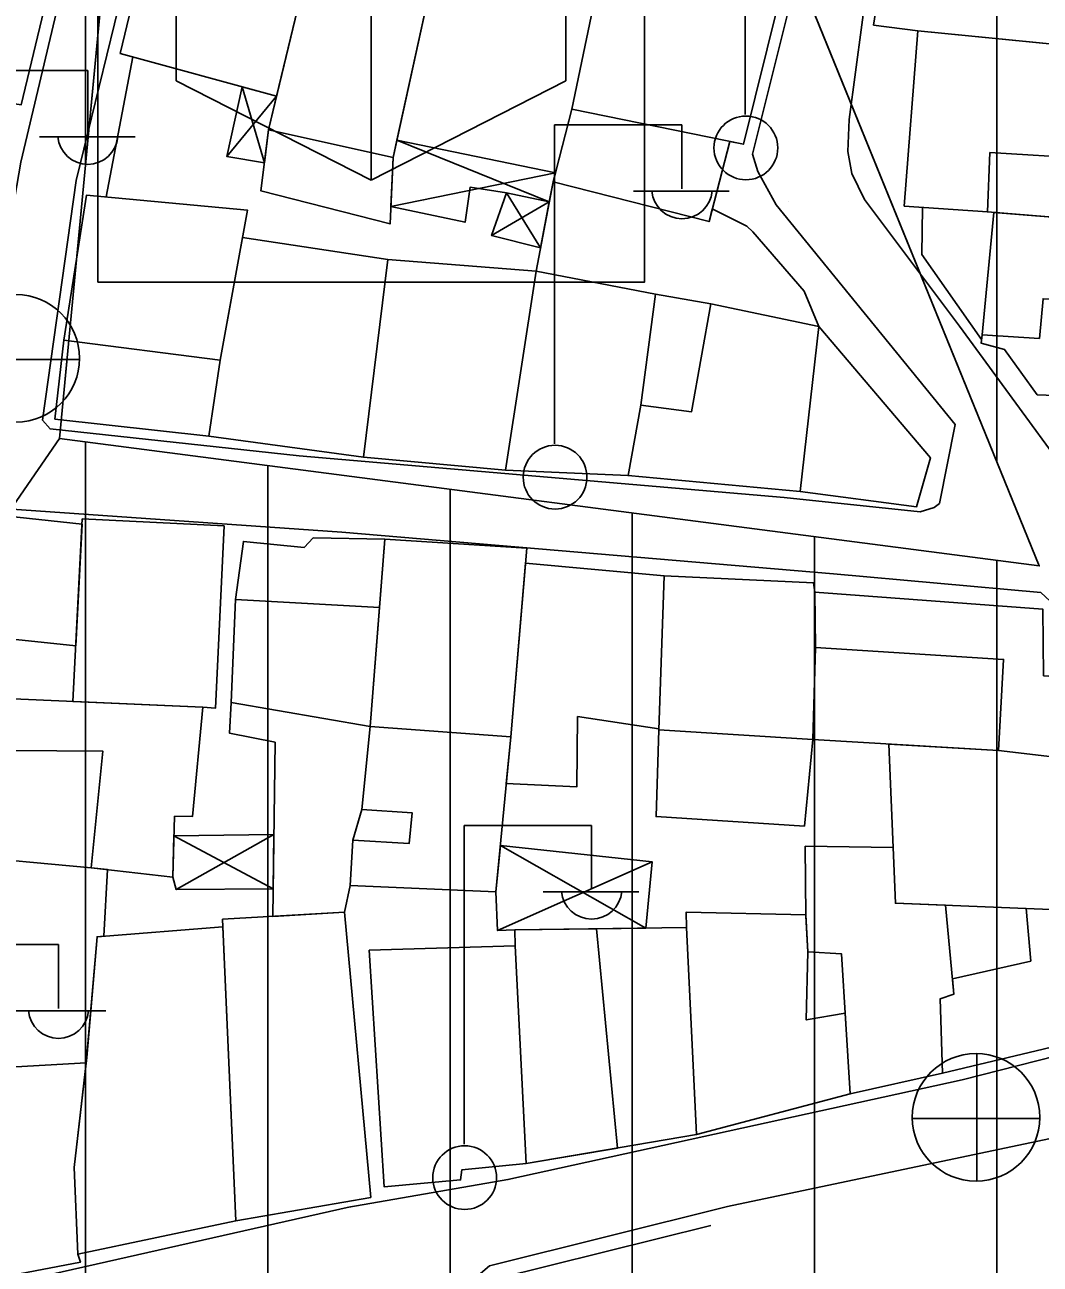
# Model space of a CAD drawing. Extents: x 417997 to 421451, y 4451742 to 4455216.
# Drawn here: x 419698.4 to 419754.1, y 4452806.4 to 4452874.4 of the extents above; entities that cross this region are included whole.
import ezdxf

# ---------------------------------------------------------------- set-up
doc = ezdxf.new("R2010")
doc.units = 0
for name, color, linetype in [('ADA', 7, 'Continuous'), ('B_Mesken', 7, 'Continuous'), ('B_Sundurma', 7, 'Continuous'), ('B_Teras', 7, 'Continuous'), ('Default', 7, 'Continuous'), ('LJ_SEMBOL', 7, 'Continuous'), ('PL_KON_MEV_350', 7, 'Continuous'), ('PL_SAY_KULTUR_TESIS', 7, 'Continuous'), ('S_Elektrik_Diregi', 7, 'Continuous'), ('S_Rogar_Kapagi', 7, 'Continuous'), ('Sinir_Duvar_tek_tarafa_ait', 7, 'Continuous'), ('TR_KULTURELTESIS', 7, 'Continuous'), ('TR_ORTAYOGUNKONUT', 7, 'Continuous'), ('Yol_Sose', 7, 'Continuous')]:
    doc.layers.add(name, color=color, linetype=linetype)

# ---------------------------------------------------------------- blocks, each defined once
blk = doc.blocks.new('POINT_DISPLAY')
at = {"layer": 'Default'}
blk.add_line((0, 0), (0, 0), dxfattribs=at)

msp = doc.modelspace()

# ---------------------------------------------------------------- linework, layer by layer
at = {"layer": 'ADA'}
for p, q in [((419700.317, 4452851.73), (419703.543, 4452885.605)), ((419700.317, 4452851.73), (419703.543, 4452885.605)), ((419741.182, 4452876.464), (419754.087, 4452844.74)), ((419741.182, 4452876.464), (419754.087, 4452844.74)), ((419754.087, 4452844.74), (419700.317, 4452851.73)), ((419754.087, 4452844.74), (419700.317, 4452851.73))]:
    msp.add_line(p, q, dxfattribs=at)
at = {"layer": 'B_Mesken'}
for points in [[(419692.727, 4452885.323), (419701.383, 4452883.253), (419698.216, 4452870.054), (419691.506, 4452871.113), (419692.715, 4452874.974), (419690.632, 4452875.42)], [(419761.887, 4452872.689), (419762.465, 4452879.824), (419757.273, 4452881.126), (419757.09, 4452878.369), (419753.473, 4452878.698), (419754.018, 4452881.706), (419746.356, 4452883.212), (419744.994, 4452874.429), (419747.424, 4452874.116)], [(419712.229, 4452870.527), (419703.65, 4452872.871), (419705.998, 4452882.671), (419714.645, 4452880.548)], [(419711.782, 4452868.673), (419718.622, 4452867.16), (419721.365, 4452879.708), (419714.716, 4452880.842)], [(419718.832, 4452868.119), (419727.531, 4452866.311), (419728.43, 4452869.814), (419730.045, 4452877.553), (419721.365, 4452879.708)], [(419728.43, 4452869.814), (419727.405, 4452865.817), (419735.966, 4452863.641), (419737.097, 4452868.039), (419737.849, 4452867.885), (419739.799, 4452875.703), (419730.045, 4452877.553)], [(419756.651, 4452863.734), (419762.272, 4452863.555), (419762.964, 4452872.583), (419747.424, 4452874.116), (419746.674, 4452864.489), (419751.238, 4452864.174)], [(419711.782, 4452868.673), (419711.373, 4452865.326), (419718.456, 4452863.519), (419718.622, 4452867.16)], [(419741.993, 4452857.891), (419741.181, 4452859.826), (419738.361, 4452863.078), (419738.039, 4452863.386), (419736.144, 4452864.334), (419735.966, 4452863.641), (419727.405, 4452865.817), (419726.478, 4452860.929), (419733.029, 4452859.656), (419736.067, 4452859.12)], [(419709.129, 4452856.032), (419708.508, 4452851.86), (419700.069, 4452852.799), (419700.555, 4452857.126), (419701.807, 4452865.096), (419710.641, 4452864.268)], [(419750.951, 4452857.418), (419750.903, 4452856.964), (419752.187, 4452856.612), (419753.978, 4452854.131), (419761.924, 4452853.831), (419762.272, 4452863.555), (419758.799, 4452863.666), (419756.651, 4452863.734), (419751.586, 4452864.146)], [(419708.508, 4452851.86), (419717.004, 4452850.705), (419718.332, 4452861.563), (419710.366, 4452862.771), (419709.129, 4452856.032)], [(419717.004, 4452850.705), (419724.801, 4452849.994), (419726.478, 4452860.929), (419718.332, 4452861.563)], [(419731.524, 4452849.695), (419724.801, 4452849.994), (419726.478, 4452860.929), (419733.029, 4452859.656), (419732.219, 4452853.569)], [(419736.067, 4452859.12), (419741.993, 4452857.891), (419740.961, 4452848.817), (419731.524, 4452849.695), (419732.219, 4452853.569), (419733.029, 4452859.656)], [(419740.961, 4452848.817), (419747.346, 4452847.979), (419748.117, 4452850.671), (419741.993, 4452857.891), (419736.067, 4452859.12), (419733.029, 4452859.656), (419732.219, 4452853.569), (419731.524, 4452849.695)], [(419701.553, 4452847.033), (419701.212, 4452840.346), (419694.607, 4452841.048), (419694.927, 4452847.751)], [(419701.057, 4452837.296), (419701.567, 4452847.324), (419709.346, 4452846.934), (419708.886, 4452836.933), (419708.18, 4452836.981)], [(419718.18, 4452846.213), (419714.24, 4452846.273), (419713.751, 4452845.754), (419710.414, 4452846.085), (419709.985, 4452842.888), (419709.747, 4452837.234), (419717.376, 4452835.934), (419717.886, 4452842.46)], [(419717.376, 4452835.934), (419718.18, 4452846.213), (419725.959, 4452845.713), (419725.084, 4452835.352)], [(419733.217, 4452835.792), (419728.751, 4452836.466), (419728.701, 4452832.606), (419724.839, 4452832.795), (419725.084, 4452835.352), (419725.89, 4452844.893), (419733.495, 4452844.196), (419733.216, 4452835.749)], [(419741.654, 4452835.203), (419741.197, 4452830.457), (419733.056, 4452830.981), (419733.216, 4452835.749), (419733.495, 4452844.196), (419741.689, 4452843.806), (419741.689, 4452843.806), (419741.769, 4452843.291), (419741.813, 4452840.255), (419741.654, 4452835.203)], [(419741.813, 4452840.255), (419741.769, 4452843.291), (419754.29, 4452842.362), (419754.32, 4452838.715), (419754.905, 4452838.667), (419754.807, 4452834.251), (419751.857, 4452834.613), (419741.654, 4452835.203)], [(419695.095, 4452834.633), (419694.528, 4452828.861), (419702.06, 4452828.169), (419706.535, 4452827.663), (419706.63, 4452831.002), (419707.61, 4452830.977), (419708.18, 4452836.981), (419695.269, 4452837.553)], [(419709.747, 4452837.234), (419709.648, 4452835.55), (419712.15, 4452835.06), (419712.026, 4452825.502), (419715.964, 4452825.724), (419716.268, 4452827.201), (419716.418, 4452829.69), (419716.909, 4452831.361), (419717.376, 4452835.934)], [(419717.376, 4452835.934), (419716.909, 4452831.361), (419719.667, 4452831.188), (419719.502, 4452829.494), (419716.418, 4452829.69), (419716.268, 4452827.201), (419724.27, 4452826.853), (419725.084, 4452835.352)], [(419745.829, 4452834.962), (419746.193, 4452826.219), (419757.395, 4452825.775), (419756.697, 4452834.017), (419754.807, 4452834.251), (419751.857, 4452834.613)], [(419746.065, 4452829.283), (419741.244, 4452829.354), (419741.282, 4452825.511), (419741.39, 4452823.564), (419743.226, 4452823.449), (419743.701, 4452815.755), (419748.785, 4452816.896), (419748.639, 4452820.966), (419749.403, 4452821.24), (419748.933, 4452826.11), (419746.193, 4452826.219)], [(419691.794, 4452816.903), (419693.105, 4452829.067), (419694.528, 4452828.861), (419702.06, 4452828.169), (419702.943, 4452828.069), (419702.749, 4452824.414), (419702.385, 4452824.386), (419701.787, 4452817.459)], [(419749.321, 4452822.082), (419753.62, 4452823.048), (419753.359, 4452825.935), (419757.395, 4452825.775), (419757.907, 4452819.065), (419748.785, 4452816.896), (419748.639, 4452820.966), (419749.403, 4452821.24)], [(419715.964, 4452825.724), (419709.264, 4452825.347), (419709.989, 4452808.79), (419717.401, 4452810.07)], [(419734.721, 4452824.889), (419734.709, 4452825.735), (419741.281, 4452825.588), (419741.39, 4452823.564), (419741.303, 4452819.817), (419743.427, 4452820.191), (419743.701, 4452815.755), (419735.283, 4452813.523)], [(419709.989, 4452808.79), (419701.323, 4452806.959), (419701.119, 4452811.724), (419701.821, 4452817.748), (419702.385, 4452824.386), (419709.283, 4452824.921)], [(419725.925, 4452811.933), (419735.283, 4452813.523), (419734.721, 4452824.889), (419725.303, 4452824.759), (419725.321, 4452823.891)], [(419717.314, 4452823.642), (419725.321, 4452823.891), (419725.925, 4452811.933), (419722.393, 4452811.586), (419722.331, 4452811.038), (419718.141, 4452810.651)], [(419701.323, 4452806.959), (419701.462, 4452806.514), (419691.506, 4452804.608), (419691.347, 4452810.699), (419691.794, 4452816.903), (419701.787, 4452817.459), (419701.119, 4452811.724)]]:
    msp.add_lwpolyline(points, close=True, dxfattribs=at)
at = {"layer": 'B_Sundurma'}
for p, q in [((419711.561, 4452866.864), (419710.343, 4452871.042)), ((419709.501, 4452867.207), (419712.229, 4452870.527)), ((419727.198, 4452864.729), (419718.832, 4452868.119)), ((419718.499, 4452864.466), (419727.531, 4452866.311)), ((419724.026, 4452862.871), (419727.198, 4452864.729)), ((419724.852, 4452865.216), (419726.718, 4452862.194)), ((419712.045, 4452827.016), (419706.599, 4452829.932)), ((419706.722, 4452826.976), (419712.084, 4452829.994)), ((419724.513, 4452829.39), (419732.488, 4452824.858)), ((419732.849, 4452828.493), (419724.358, 4452824.724))]:
    msp.add_line(p, q, dxfattribs=at)
for points in [[(419711.561, 4452866.864), (419709.501, 4452867.207), (419710.343, 4452871.042), (419712.229, 4452870.527), (419711.782, 4452868.673)], [(419718.499, 4452864.466), (419722.574, 4452863.609), (419722.858, 4452865.532), (419724.852, 4452865.216), (419727.198, 4452864.729), (419727.405, 4452865.817), (419727.531, 4452866.311), (419718.832, 4452868.119), (419718.622, 4452867.16)], [(419724.852, 4452865.216), (419724.026, 4452862.871), (419726.718, 4452862.194), (419727.198, 4452864.729)], [(419712.045, 4452827.016), (419706.722, 4452826.976), (419706.535, 4452827.663), (419706.599, 4452829.932), (419712.084, 4452829.994)], [(419724.513, 4452829.39), (419732.849, 4452828.493), (419732.488, 4452824.858), (419729.791, 4452824.821), (419725.303, 4452824.759), (419724.358, 4452824.724), (419724.27, 4452826.853)]]:
    msp.add_lwpolyline(points, close=True, dxfattribs=at)
at = {"layer": 'B_Teras'}
for points in [[(419728.43, 4452869.814), (419730.045, 4452877.553), (419739.799, 4452875.703), (419737.849, 4452867.885)], [(419751.371, 4452867.435), (419751.238, 4452864.174), (419756.651, 4452863.734), (419756.734, 4452867.107)], [(419700.555, 4452857.126), (419701.807, 4452865.096), (419710.641, 4452864.268), (419709.129, 4452856.032)], [(419751.586, 4452864.146), (419750.951, 4452857.418), (419754.099, 4452857.225), (419754.299, 4452859.406), (419757.93, 4452859.251), (419758.138, 4452860.937), (419758.661, 4452860.936), (419758.799, 4452863.666), (419756.651, 4452863.734)], [(419732.219, 4452853.569), (419734.998, 4452853.19), (419736.067, 4452859.12), (419733.029, 4452859.656)], [(419741.654, 4452835.203), (419733.216, 4452835.749), (419733.495, 4452844.196), (419741.689, 4452843.806), (419741.769, 4452843.291), (419741.813, 4452840.255)], [(419717.886, 4452842.46), (419709.985, 4452842.888), (419709.747, 4452837.234), (419717.376, 4452835.934)], [(419741.654, 4452835.203), (419741.813, 4452840.255), (419752.128, 4452839.605), (419751.857, 4452834.613)], [(419695.095, 4452834.633), (419695.269, 4452837.553), (419708.18, 4452836.981), (419707.61, 4452830.977), (419706.63, 4452831.002), (419706.535, 4452827.663), (419702.06, 4452828.169), (419702.688, 4452834.576)], [(419729.791, 4452824.821), (419730.945, 4452812.786), (419725.925, 4452811.933), (419725.321, 4452823.891), (419725.303, 4452824.759)]]:
    msp.add_lwpolyline(points, close=True, dxfattribs=at)
at = {"layer": 'LJ_SEMBOL'}
for p, q in [((419702.42, 4452890.312), (419702.42, 4452860.312)), ((419702.42, 4452890.312), (419702.42, 4452860.312)), ((419732.42, 4452860.312), (419732.42, 4452890.312)), ((419732.42, 4452860.312), (419732.42, 4452890.312)), ((419706.728, 4452886.022), (419706.728, 4452871.361)), ((419706.728, 4452886.022), (419706.728, 4452871.361)), ((419728.112, 4452871.361), (419728.112, 4452886.022)), ((419728.112, 4452871.361), (419728.112, 4452886.022)), ((419717.42, 4452865.913), (419717.42, 4452880.574)), ((419717.42, 4452865.913), (419717.42, 4452880.574)), ((419706.728, 4452871.361), (419717.42, 4452865.913)), ((419706.728, 4452871.361), (419717.42, 4452865.913)), ((419717.42, 4452865.913), (419728.112, 4452871.361)), ((419717.42, 4452865.913), (419728.112, 4452871.361)), ((419702.42, 4452860.312), (419732.42, 4452860.312)), ((419702.42, 4452860.312), (419732.42, 4452860.312))]:
    msp.add_line(p, q, dxfattribs=at)
msp.add_lwpolyline([(419702.42, 4452860.312), (419732.42, 4452860.312), (419732.42, 4452890.312), (419702.42, 4452890.312)], close=True, dxfattribs=at)
msp.add_lwpolyline([(419702.42, 4452860.312), (419732.42, 4452860.312), (419732.42, 4452890.312), (419702.42, 4452890.312)], close=True, dxfattribs=at)
at = {"layer": 'PL_KON_MEV_350'}
msp.add_lwpolyline([(419796.331, 4452996.105), (419805.412, 4452988.482), (419786.294, 4452689.029), (419775.978, 4452676.538), (419568.876, 4452622.815), (419561.752, 4452629.972), (419581.871, 4452706.077), (419635.792, 4452719.454), (419637.405, 4452760.32), (419700.317, 4452851.73), (419754.087, 4452844.74), (419741.182, 4452876.464), (419703.543, 4452885.605), (419700.317, 4452851.73), (419637.405, 4452760.32), (419580.562, 4452749.662), (419577.387, 4452855.396), (419570.344, 4452931.114), (419579.136, 4452943.428)], close=True, dxfattribs=at)
at = {"layer": 'PL_SAY_KULTUR_TESIS'}
msp.add_lwpolyline([(419700.317, 4452851.73), (419703.543, 4452885.605), (419741.182, 4452876.464), (419754.087, 4452844.74)], close=True, dxfattribs=at)
msp.add_lwpolyline([(419700.317, 4452851.73), (419703.543, 4452885.605), (419741.182, 4452876.464), (419754.087, 4452844.74)], close=True, dxfattribs=at)
at = {"layer": 'S_Elektrik_Diregi'}
for p, q in [((419737.95, 4452869.522), (419737.95, 4452887.022)), ((419694.871, 4452871.93), (419701.872, 4452871.93)), ((419701.872, 4452868.43), (419701.872, 4452871.93)), ((419727.479, 4452851.447), (419727.479, 4452868.947)), ((419727.479, 4452868.947), (419734.479, 4452868.947)), ((419734.479, 4452865.447), (419734.479, 4452868.947)), ((419699.212, 4452868.29), (419704.462, 4452868.29)), ((419731.819, 4452865.307), (419737.069, 4452865.307)), ((419722.518, 4452812.996), (419722.518, 4452830.496)), ((419722.518, 4452830.496), (419729.518, 4452830.496)), ((419729.518, 4452826.996), (419729.518, 4452830.496)), ((419726.858, 4452826.856), (419732.108, 4452826.856)), ((419693.262, 4452823.95), (419700.262, 4452823.95)), ((419700.262, 4452820.45), (419700.262, 4452823.95)), ((419697.602, 4452820.31), (419702.852, 4452820.31))]:
    msp.add_line(p, q, dxfattribs=at)
for centre in [(419737.986, 4452867.687), (419727.515, 4452849.611), (419722.554, 4452811.161)]:
    msp.add_circle(centre, 1.75, dxfattribs=at)
for centre in [(419701.872, 4452868.443), (419734.48, 4452865.46), (419729.519, 4452827.009), (419700.263, 4452820.462)]:
    msp.add_arc(centre, 1.658, 184.83843, 355.14641, dxfattribs=at)
at = {"layer": 'S_Rogar_Kapagi'}
for p, q in [((419694.404, 4452856.072), (419701.404, 4452856.072)), ((419750.668, 4452810.94), (419750.668, 4452817.94)), ((419747.098, 4452814.405), (419754.098, 4452814.405))]:
    msp.add_line(p, q, dxfattribs=at)
for centre in [(419697.921, 4452856.136), (419750.615, 4452814.468)]:
    msp.add_circle(centre, 3.5, dxfattribs=at)
at = {"layer": 'Sinir_Duvar_tek_tarafa_ait'}
for points in [[(419702.878, 4452864.996), (419704.34, 4452872.683)], [(419750.924, 4452857.161), (419747.646, 4452861.838), (419747.684, 4452864.42)], [(419723.935, 4452804.824), (419724.277, 4452805.611), (419736.055, 4452808.541)]]:
    msp.add_lwpolyline(points, dxfattribs=at)
at = {"layer": 'TR_ORTAYOGUNKONUT'}
for p, q in [((419751.752, 4452850.481), (419751.752, 4452985.293)), ((419751.752, 4452850.481), (419751.752, 4452985.293)), ((419701.752, 4452866.799), (419701.752, 4452973.167)), ((419701.752, 4452866.799), (419701.752, 4452973.167)), ((419701.752, 4452657.284), (419701.752, 4452851.543)), ((419701.752, 4452657.284), (419701.752, 4452851.543)), ((419711.752, 4452659.878), (419711.752, 4452850.243)), ((419711.752, 4452659.878), (419711.752, 4452850.243)), ((419721.752, 4452662.472), (419721.752, 4452848.943)), ((419721.752, 4452662.472), (419721.752, 4452848.943)), ((419731.752, 4452665.066), (419731.752, 4452847.643)), ((419731.752, 4452665.066), (419731.752, 4452847.643)), ((419741.752, 4452667.66), (419741.752, 4452846.343)), ((419741.752, 4452667.66), (419741.752, 4452846.343)), ((419751.752, 4452670.254), (419751.752, 4452845.043)), ((419751.752, 4452670.254), (419751.752, 4452845.043))]:
    msp.add_line(p, q, dxfattribs=at)
at = {"layer": 'Yol_Sose'}
for points in [[(419701.17, 4452883.989), (419701.871, 4452883.779), (419701.999, 4452883.521), (419701.93, 4452882.663), (419698.196, 4452866.908), (419695.87, 4452853.458), (419695.728, 4452853.007), (419695.499, 4452852.775), (419695.213, 4452852.656), (419694.189, 4452852.771)], [(419743.652, 4452869.24), (419745.043, 4452879.652), (419745.718, 4452883.454), (419745.868, 4452883.611), (419746.431, 4452883.717), (419763.266, 4452880.439)], [(419713.464, 4452850.78), (419699.799, 4452852.264), (419699.394, 4452852.739), (419701.232, 4452865.902), (419705.446, 4452883.117), (419705.859, 4452883.468), (419706.603, 4452883.335), (419719.369, 4452880.846), (419740.238, 4452876.146), (419740.411, 4452875.607), (419738.347, 4452867.348), (419738.644, 4452866.383), (419739.654, 4452864.556), (419749.464, 4452852.495), (419748.612, 4452848.173), (419748.317, 4452847.938), (419747.555, 4452847.714), (419740.082, 4452848.505)], [(419744.492, 4452864.857), (419743.805, 4452866.286), (419743.577, 4452867.493), (419743.652, 4452869.24)], [(419757.559, 4452762.122), (419758.916, 4452777.444), (419762.877, 4452814.59), (419762.568, 4452829.52), (419758.43, 4452845.971), (419749.714, 4452857.904), (419744.492, 4452864.857)], [(419740.082, 4452848.505), (419713.464, 4452850.78)], [(419716.278, 4452809.564), (419693.48, 4452804.406), (419692.813, 4452804.38), (419692.183, 4452804.454), (419691.589, 4452804.833), (419691.616, 4452806.533), (419691.669, 4452817.241), (419693.201, 4452830.336), (419693.492, 4452839.383), (419694.253, 4452847.936), (419694.508, 4452848.035), (419695.063, 4452848.032), (419715.817, 4452846.598), (419742.801, 4452844.313), (419754.178, 4452843.273), (419754.693, 4452842.805), (419755.021, 4452842.183), (419757.107, 4452833.888), (419758.587, 4452819.286), (419758.397, 4452818.876), (419758.106, 4452818.685), (419757.044, 4452818.351), (419749.854, 4452816.537)], [(419749.854, 4452816.537), (419724.928, 4452811.048), (419716.193, 4452809.545)], [(419739.381, 4452769.076), (419723.227, 4452768.724), (419721.451, 4452768.748), (419721.177, 4452768.906), (419721.129, 4452769.561), (419721.846, 4452779.849), (419722.666, 4452795.447), (419723.009, 4452804.907), (419723.298, 4452805.778), (419723.907, 4452806.313), (419736.979, 4452809.582), (419756.348, 4452813.647), (419756.97, 4452813.559), (419757.447, 4452813.174), (419757.638, 4452812.056), (419756.546, 4452801.743), (419754.256, 4452779.53), (419752.922, 4452770.023), (419752.804, 4452769.593), (419752.618, 4452769.445), (419752.511, 4452769.387), (419752.239, 4452769.267), (419747.256, 4452769.35)]]:
    msp.add_lwpolyline(points, dxfattribs=at)

# ---------------------------------------------------------------- block references
at = {"layer": 'TR_KULTURELTESIS', "xscale": 0.1, "yscale": 0.10000000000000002}
for p in [(419720.317, 4452864.74), (419720.317, 4452864.74), (419740.317, 4452864.74), (419740.317, 4452864.74)]:
    msp.add_blockref('POINT_DISPLAY', p, dxfattribs=at)

doc.saveas('drawing.dxf')
